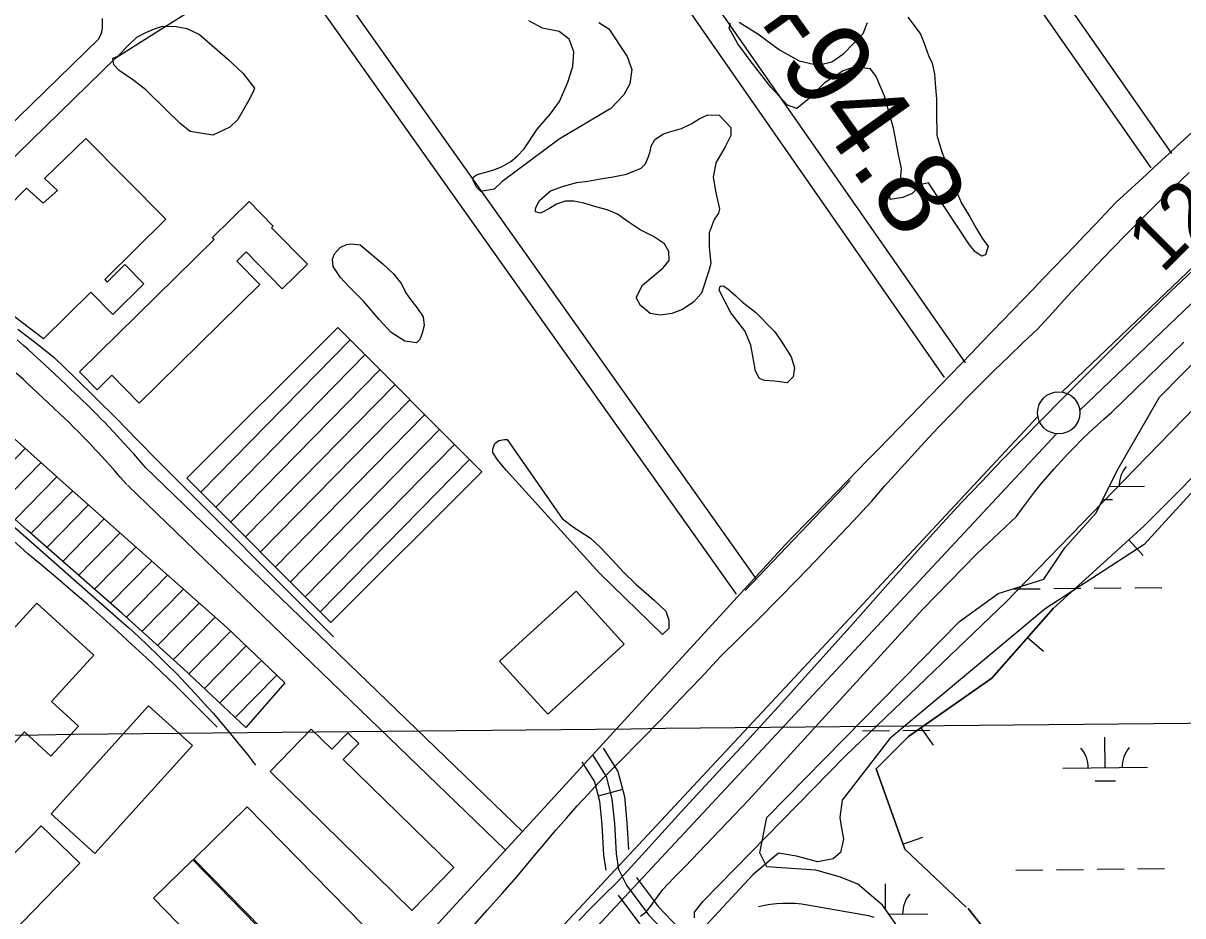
# Model space of a CAD drawing. Extents: x 3625074 to 3663148, y 511451 to 537151.
# Drawn here: x 3648096 to 3649468, y 528954 to 530010 of the extents above; entities that cross this region are included whole.
import ezdxf

# ---------------------------------------------------------------- set-up
doc = ezdxf.new("R2010")
doc.units = 0
for name, color, linetype in [('V-BLDG-OTLN', 7, 'Continuous'), ('V-BORW-LINE', 7, 'Continuous'), ('V-GRID-MAJR', 7, 'Continuous'), ('V-LEVE-TOET', 7, 'Continuous'), ('V-RAIL-TRAK', 7, 'Continuous'), ('V-RIVR-RANG', 7, 'Continuous'), ('V-ROAD-CNTR', 7, 'Continuous'), ('V-SITE-VEGE', 7, 'Continuous'), ('V-SURV-IDEN', 7, 'Continuous'), ('V-SURV-LINE', 7, 'Continuous'), ('V-TOPO-MINR', 7, 'Continuous'), ('V-WETL-SWMP', 7, 'Continuous')]:
    doc.layers.add(name, color=color, linetype=linetype)

msp = doc.modelspace()

# ---------------------------------------------------------------- linework, layer by layer
at = {"layer": 'V-BLDG-OTLN'}
for p, q in [((3648306.1, 529455), (3648482.7, 529635.2)), ((3648323.8, 529437.3), (3648500.3, 529617.5)), ((3648341.4, 529419.6), (3648518, 529599.8)), ((3648359.1, 529402), (3648535.7, 529582.1)), ((3648376.8, 529384.3), (3648553.4, 529564.4)), ((3648394.4, 529366.6), (3648571, 529546.7)), ((3648412.1, 529348.9), (3648588.7, 529529.1)), ((3648048.9, 529456.1), (3648098.3, 529506.5)), ((3648429.8, 529331.2), (3648606.4, 529511.4)), ((3648067.6, 529439.5), (3648117, 529489.9)), ((3648447.5, 529313.5), (3648624, 529493.7)), ((3648086.3, 529422.8), (3648135.7, 529473.2)), ((3648105.1, 529406.2), (3648154.5, 529456.6)), ((3648123.9, 529389.7), (3648173.2, 529440)), ((3648142.7, 529373.1), (3648191.9, 529423.4)), ((3648161.5, 529356.6), (3648210.6, 529406.8)), ((3648180.3, 529340.1), (3648229.3, 529390.1)), ((3648199.1, 529323.5), (3648248, 529373.5)), ((3648217.8, 529306.9), (3648266.8, 529356.9)), ((3648236.4, 529290.2), (3648285.5, 529340.3)), ((3648255, 529273.5), (3648304.3, 529323.8)), ((3648273.6, 529256.7), (3648323.1, 529307.2)), ((3648292.1, 529239.9), (3648341.6, 529290.4)), ((3648310.3, 529222.7), (3648359.7, 529273.1)), ((3648328.6, 529205.6), (3648377.8, 529255.9)), ((3648346.8, 529188.5), (3648395.9, 529238.6))]:
    msp.add_line(p, q, dxfattribs=at)
for points in [[(3648170.2, 529873.4), (3648264.6, 529778.2), (3648192.4, 529706.6), (3648195.3, 529703.7), (3648216.2, 529724.4), (3648238.9, 529701.4), (3648202.2, 529665.1), (3648175.8, 529691.8), (3648119.9, 529636.3), (3648077, 529669.1), (3648056.1, 529681.9), (3648019.7, 529702.6), (3648038.1, 529720.3), (3648019.8, 529740), (3648074.8, 529794.2), (3648076.9, 529791.5), (3648100, 529814.7), (3648119.7, 529797.1), (3648136.7, 529811.9), (3648121.3, 529826.2)], [(3648375.9, 529700.7), (3648233.2, 529560.5), (3648201, 529593.3), (3648183.5, 529576.2), (3648162.7, 529597.4), (3648322.1, 529754), (3648319.9, 529756.3), (3648363.3, 529798.9), (3648391.8, 529769.9), (3648389.9, 529768), (3648432.2, 529725), (3648402.5, 529695.8), (3648359.6, 529739.4), (3648348.6, 529728.5)], [(3648359.5, 529176.7), (3648285.6, 529245.9), (3648212.5, 529311.7), (3648100.8, 529409.9), (3648010.9, 529489.9), (3647921, 529569.3), (3647828.2, 529653.4), (3647878.5, 529701.3), (3647967.7, 529622), (3648058.4, 529542), (3648146.9, 529463.3), (3648261.4, 529361.6), (3648336.6, 529295.2), (3648405.6, 529229.4)], [(3648468.1, 529649.8), (3648638.5, 529479.2), (3648460, 529300.9), (3648289.6, 529471.5)], [(3648750.1, 529337.8), (3648807.2, 529275.2), (3648716.6, 529192.5), (3648659.4, 529255.1)], [(3648112.1, 529323.8), (3648179.5, 529262.1), (3648129.4, 529207.3), (3648161.2, 529178.1), (3648128.8, 529142.6), (3648097.4, 529171.3), (3648072.5, 529144.1), (3648004.6, 529206.2)], [(3648128.9, 529074.3), (3648244.2, 529202.2), (3648296.1, 529155.4), (3648180.9, 529027.5)], [(3648388, 529124.6), (3648436.9, 529174.5), (3648461, 529150.9), (3648480, 529170.3), (3648493, 529157.6), (3648474.7, 529138.8), (3648605.6, 529010.7), (3648556, 528960.1)], [(3648297.9, 529020.6), (3648361.1, 529082.6), (3648499.8, 528941.1), (3648473.6, 528915.4), (3648480.1, 528908.8), (3648445, 528874.4), (3648440.2, 528879.3), (3648438.3, 528877.4)], [(3647993.1, 528932.9), (3648117.4, 529060.3), (3648163, 529015.8), (3648038.7, 528888.4)], [(3648296.5, 529019.9), (3648417.7, 528895.5), (3648372.4, 528851.4), (3648365, 528859.1), (3648363.6, 528857.8), (3648250, 528974.5)]]:
    msp.add_lwpolyline(points, close=True, dxfattribs=at)
at = {"layer": 'V-BORW-LINE'}
for p, q in [((3649404.3, 529398.6), (3649421.1, 529380.1)), ((3649284.5, 529283.2), (3649303.3, 529266.7)), ((3649158.2, 529176.3), (3649172.6, 529155.8)), ((3649136.9, 529038.4), (3649160.5, 529046.8))]:
    msp.add_line(p, q, dxfattribs=at)
for points in [[(3649211.8, 528964.1), (3649139, 529032.7), (3649105.4, 529127.6), (3649143.4, 529165.9), (3649242.3, 529235), (3649314.6, 529317.5), (3649422.1, 529414.8), (3649521.6, 529515.1), (3649630.1, 529610.7), (3649718.9, 529693.8), (3649792.8, 529742.3), (3649878.9, 529745.3), (3649955, 529699.2), (3649992.6, 529610.1), (3650032.8, 529502.3), (3650102.9, 529361.7), (3650080.1, 529265.5), (3650011.9, 529241.2), (3649872, 529146.8), (3649758.5, 529055.5), (3649686.3, 528990.9), (3649597.6, 528934.3)], [(3649597.6, 528934.3), (3649686.3, 528990.9), (3649758.5, 529055.5), (3649872, 529146.8), (3650011.9, 529241.2), (3650080.1, 529265.5), (3650102.9, 529361.7), (3650032.8, 529502.3), (3649992.6, 529610.1), (3649955, 529699.2), (3649878.9, 529745.3), (3649792.8, 529742.3), (3649718.9, 529693.8), (3649630.1, 529610.7), (3649521.6, 529515.1), (3649422.1, 529414.8), (3649314.6, 529317.5), (3649242.3, 529235), (3649143.4, 529165.9), (3649105.4, 529127.6), (3649139, 529032.7), (3649211.8, 528964.1)], [(3649249.9, 528917.1), (3649214.2, 528962.5)], [(3649214.2, 528962.5), (3649249.9, 528917.1)]]:
    msp.add_lwpolyline(points, dxfattribs=at)
at = {"layer": 'V-GRID-MAJR'}
msp.add_spline([(3645021.4, 529136.9), (3650299.3, 529190.2), (3655577.2, 529244.4), (3660855.1, 529299.2)], degree=3, dxfattribs=at)
at = {"layer": 'V-LEVE-TOET'}
for points in [[(3649366.3, 529724), (3649384.2, 529742.6), (3649402.1, 529761), (3649420.3, 529779.3), (3649438.5, 529797.5), (3649457, 529815.5), (3649475.5, 529833.3)], [(3648627.5, 528940.5), (3648645.1, 528960.2), (3648662.6, 528980), (3648679.9, 529000), (3648697, 529020.2), (3648713.9, 529040.4), (3648726.3, 529055), (3648738.8, 529069.4), (3648751.5, 529083.7), (3648764.4, 529097.8), (3648776.4, 529110.7), (3648777.4, 529111.8), (3648801.8, 529136.2), (3648826, 529160.7), (3648850, 529185.4), (3648873.9, 529210.3), (3648897.6, 529235.3), (3648921.2, 529260.5), (3648944, 529282.9), (3648966.7, 529305.5), (3648989.3, 529328.3), (3649011.7, 529351.2), (3649033.9, 529374.2), (3649056, 529397.4), (3649078, 529420.7), (3649099.8, 529444.1), (3649115.3, 529462), (3649131, 529479.6), (3649146.9, 529497.2), (3649162.9, 529514.5), (3649179.1, 529531.8), (3649195.4, 529548.9), (3649211.9, 529565.8), (3649228.5, 529582.6), (3649245.4, 529599.2), (3649262.3, 529615.7), (3649279.4, 529632), (3649296.7, 529648.1), (3649313.8, 529667.3), (3649331.2, 529686.4), (3649348.7, 529705.2), (3649366.3, 529724)], [(3648826.3, 528953.4), (3648833.1, 528958.4), (3648836.5, 528962.6), (3648852.7, 528984.9), (3648866.2, 528998.9), (3648879, 529011.5), (3648954.1, 529090.7), (3649045.3, 529190.2), (3649160.2, 529316.2), (3649224.5, 529382.1), (3649271.2, 529426.4), (3649278.3, 529436.1), (3649285.5, 529445.6), (3649292.8, 529455.1), (3649300.3, 529464.4), (3649308, 529473.5), (3649315.9, 529482.6), (3649323.9, 529491.5), (3649332, 529500.2), (3649340.3, 529508.8), (3649348.8, 529517.3), (3649357.4, 529525.6), (3649366.2, 529533.8), (3649375.1, 529541.8), (3649384.1, 529549.6), (3649426.7, 529591.1), (3649469.4, 529632.5)]]:
    msp.add_lwpolyline(points, dxfattribs=at)
at = {"layer": 'V-RAIL-TRAK'}
msp.add_line((3648118.5, 529625.8), (3648132.6, 529614.5), dxfattribs=at)
for points in [[(3648089.8, 529647.8), (3648104.2, 529636.9), (3648118.5, 529625.8)], [(3648325.5, 529176.9), (3648309, 529193.6), (3648292.5, 529210.1), (3648275.7, 529226.5), (3648258.9, 529242.8), (3648241.9, 529258.9), (3648224.7, 529274.9), (3648207.4, 529290.7), (3648190, 529306.3), (3648172.4, 529321.9), (3648154.7, 529337.2), (3648136.9, 529352.4), (3648119, 529367.5), (3648100.9, 529382.3), (3648054.4, 529424.2), (3648007.8, 529465.8), (3647961.1, 529507.3), (3647914.3, 529548.7), (3647867.3, 529589.9), (3647824, 529630.5)], [(3648132.6, 529614.5), (3648157.4, 529590.4), (3648182.1, 529566.2), (3648206.6, 529541.7), (3648230.9, 529517.1), (3648255, 529492.3), (3648463.1, 529283.9)], [(3647952.8, 529530.2), (3648208.6, 529305.3), (3648220.5, 529294.8), (3648232.2, 529284.1), (3648243.8, 529273.3), (3648255.2, 529262.3), (3648266.5, 529251.2), (3648277.7, 529239.9), (3648288.7, 529228.4), (3648299.5, 529216.9), (3648310.2, 529205.1), (3648320.7, 529193.3), (3648331.1, 529181.3), (3648341.3, 529169.1), (3648351.3, 529156.8), (3648361.2, 529144.4), (3648370.9, 529131.8)]]:
    msp.add_lwpolyline(points, dxfattribs=at)
at = {"layer": 'V-ROAD-CNTR'}
for p, q in [((3649007.5, 529398.5), (3649074.6, 529469)), ((3648950.4, 529338.8), (3649007.5, 529398.5)), ((3648805.2, 529103), (3648776.2, 529095.4))]:
    msp.add_line(p, q, dxfattribs=at)
for points in [[(3649455.1, 529855.9), (3649003.5, 530502.6)], [(3649430.5, 529838.7), (3648979, 530485.3)], [(3649210.9, 529607.9), (3648722.8, 530309.1)], [(3649186.3, 529590.8), (3648697.7, 530292.7)], [(3648964.2, 529351.6), (3648425.4, 530112.1)], [(3648205.9, 529969.3), (3648259.7, 530003.2), (3648306.3, 530032.6), (3648400.5, 530095.3)], [(3648939.8, 529334.3), (3648400.5, 530095.3)], [(3648189.4, 530015.7), (3648189.5, 530006.7), (3648189.5, 530005.5), (3648189.4, 530004.3), (3648189.3, 530003.1), (3648189.1, 530001.9), (3648188.8, 530000.7), (3648188.5, 529999.5), (3648188.2, 529998.3), (3648187.8, 529997.1), (3648187.3, 529996), (3648185.1, 529990.9)], [(3648185.1, 529990.9), (3647932.4, 529744.8)], [(3648205.9, 529969.3), (3647954.6, 529724.5)], [(3648753.6, 528948.2), (3648768.5, 528963.4), (3648783.5, 528978.4), (3648796.9, 528991.6), (3648798.6, 528993.4), (3648836.5, 529035.1), (3648874.6, 529076.7), (3648912.9, 529118.1), (3648951.4, 529159.4), (3648993.6, 529205.8), (3649035.6, 529252.4), (3649077.5, 529299.2), (3649119.2, 529346.1), (3649160.8, 529393.2), (3649183.7, 529418.2), (3649206.8, 529443.1), (3649230.1, 529467.8), (3649253.6, 529492.3), (3649277.3, 529516.7), (3649301.1, 529540.9), (3649325.1, 529564.9), (3649350.5, 529590.7), (3649376.1, 529616.4), (3649401.8, 529641.9), (3649427.7, 529667.3), (3649453.7, 529692.5), (3649479.9, 529717.5)], [(3648241.1, 529483.8), (3648233.4, 529492.6), (3648226.7, 529500.2), (3648220.7, 529506.9), (3648215.5, 529512.8), (3648210.8, 529517.8), (3648206.8, 529522.2), (3648203.2, 529526.1), (3648196.9, 529532.8), (3648192.1, 529537.8), (3648188.4, 529541.5), (3648183, 529547.1), (3648177.5, 529552.6), (3648171.2, 529558.7), (3648165.8, 529564), (3648161, 529568.7), (3648152.5, 529576.7), (3648146.2, 529582.7), (3648127.2, 529600.4), (3648121.5, 529605.7), (3648116.6, 529610.3), (3648107.9, 529618.2), (3648101.3, 529624.2), (3648096.3, 529628.6), (3648088.8, 529635.2)], [(3648218.4, 529464.1), (3648210.8, 529472.8), (3648204.2, 529480.4), (3648198.4, 529486.9), (3648193.2, 529492.6), (3648188.7, 529497.6), (3648184.8, 529501.9), (3648181.3, 529505.6), (3648175.1, 529512.1), (3648170.5, 529517), (3648167, 529520.6), (3648161.7, 529526), (3648156.3, 529531.3), (3648150.3, 529537.3), (3648144.9, 529542.5), (3648140.2, 529547), (3648131.9, 529554.9), (3648125.7, 529560.8), (3648106.7, 529578.5), (3648101.1, 529583.7), (3648096.3, 529588.2), (3648087.7, 529596)], [(3648687, 529053.1), (3648240.2, 529484.7)], [(3648666.2, 529031.6), (3648219.3, 529463.2)], [(3648260.2, 528582.4), (3648440.6, 528784.8), (3648997.2, 529392.3)], [(3648769.7, 529144), (3648785.7, 529118.4), (3648792.5, 529092.2), (3648795.5, 529062.8), (3648797.5, 529026.9), (3648800.2, 529008.7), (3648809.7, 528990), (3648835.9, 528955), (3648869.5, 528919.7)], [(3648782.4, 529151.9), (3648799.6, 529124.4), (3648807.4, 529094.9), (3648810.4, 529063.9), (3648812.2, 529032.2)], [(3648757, 529136), (3648771.8, 529112.3), (3648777.7, 529089.5), (3648780.5, 529061.6), (3648782.5, 529025.4), (3648785.2, 529007.8)], [(3648821.6, 528999.6), (3648822.5, 528997.9), (3648847.4, 528964.7), (3648880.3, 528930.1), (3648904.1, 528905.3)], [(3648799.8, 528978.2), (3648824.4, 528945.3), (3648858.6, 528909.4), (3648888.8, 528877.8), (3648926.2, 528830.9), (3648939.6, 528814.1)]]:
    msp.add_lwpolyline(points, dxfattribs=at)
for centre, radius, start, end in [((3621691.4, 559883.7), 40894.1, 312.63312, 313.18067), ((3617263.7, 560452.9), 44404.7, 315.61383, 316.34129)]:
    msp.add_arc(centre, radius, start, end, dxfattribs=at)
at = {"layer": 'V-SITE-VEGE'}
for points in [[(3648777.2, 530010.9), (3648788.8, 530003.3), (3648810.5, 529970.6), (3648816.3, 529955.1), (3648813.9, 529938.1), (3648806.7, 529925.1), (3648791.4, 529909.2), (3648730, 529872.7), (3648662.4, 529822.3), (3648653.4, 529813.4), (3648637.3, 529810.8), (3648632.2, 529815.8), (3648628.4, 529824), (3648628.3, 529827.2), (3648629.7, 529828.6), (3648630.6, 529829.5), (3648633.3, 529831), (3648646.1, 529834.4), (3648653, 529836.4), (3648662.1, 529839.8), (3648673, 529846.4), (3648680.3, 529852.5), (3648688.8, 529861.4), (3648704, 529884.6), (3648719.8, 529902.8), (3648730.6, 529917.3), (3648740.3, 529940), (3648746.4, 529958.9), (3648747.5, 529975.9), (3648742.1, 529991), (3648730, 530000), (3648710.6, 530004.2), (3648694.4, 530012.7)], [(3648980.8, 529934.1), (3648956.3, 529965.9), (3648941.7, 529985.4), (3648931.3, 530004), (3648933, 530010)], [(3648943.1, 530011.1), (3648965.4, 529997.3), (3648991, 529978.4), (3649014.2, 529965.5), (3649036.4, 529960.4), (3649052.8, 529964.4), (3649066.9, 529974.3), (3649077.7, 529985), (3649089.9, 529997.7), (3649095.2, 530010.6)], [(3649142.9, 530017), (3649157.5, 529997.9), (3649161.3, 529988.4), (3649167.1, 529971.9), (3649171.4, 529962.8), (3649174.4, 529950), (3649175.1, 529939), (3649176.3, 529924.3), (3649176.8, 529920.6), (3649176.6, 529904.5), (3649177.1, 529877.4), (3649182.5, 529859.1), (3649194.1, 529828.1), (3649200.3, 529810.7), (3649206.1, 529797), (3649216, 529780.7), (3649223.6, 529767.5)], [(3649223.6, 529767.5), (3649230.7, 529755.7), (3649237.8, 529745.7), (3649234.8, 529736), (3649230.2, 529734.1), (3649222.3, 529739.4), (3649215.7, 529747.6), (3649167.1, 529821.2), (3649158.8, 529819.2), (3649148, 529808.4), (3649137, 529803.6), (3649121.9, 529801.5), (3649121.4, 529806.1), (3649124.5, 529810.3), (3649133.1, 529816), (3649135.1, 529838.1), (3649131.5, 529854.5), (3649125.9, 529885.7), (3649115.1, 529923.7), (3649105.1, 529946.9), (3649098.5, 529956), (3649079.6, 529958.4), (3649066.4, 529953.6), (3649043.6, 529938.9), (3649026, 529920.7), (3649011.5, 529908.9), (3649000.4, 529912.9), (3648980.8, 529934.1)], [(3648890.3, 528951.2), (3648890.2, 528958.1), (3648900.6, 528971.2), (3649068.7, 529142.6), (3649259.2, 529325.4), (3649411.8, 529482.7), (3649597.1, 529673.2), (3649752.1, 529827.8), (3649790, 529859.8), (3649791.8, 529861.5), (3649794.1, 529865.5), (3649795.9, 529867.6), (3649797.4, 529869.9), (3649800.3, 529874.8), (3649801.5, 529876.9), (3649804.1, 529881.3), (3649807.5, 529885.3), (3649810.2, 529889.3), (3649811.8, 529891.4), (3649814.5, 529894.6), (3649817, 529897.9)], [(3649548.4, 529530.8), (3649422.2, 529392.9), (3649305.4, 529317), (3649121.3, 529163.4), (3649065, 529090.4), (3649062.1, 529070.1), (3649063.7, 529059.9), (3649066.7, 529044.3), (3649062.9, 529028.6), (3649054.2, 529021), (3649036.3, 529017.5), (3649010.8, 529024.4), (3648989.5, 529027.7), (3648959.5, 529002.3), (3648903.9, 528942.2)]]:
    msp.add_lwpolyline(points, dxfattribs=at)
for points in [[(3648208, 529970.9), (3648221.1, 529984.5), (3648230.6, 529993.4), (3648241, 529999.1), (3648251.5, 530003.4), (3648260.7, 530006.3), (3648276.8, 530006.2), (3648289.7, 530003.6), (3648304.5, 529996.5), (3648325.5, 529978.5), (3648337.6, 529967.7), (3648355.9, 529951), (3648369.5, 529932.9), (3648368.6, 529930.1), (3648364.7, 529921.8), (3648349.9, 529896.2), (3648340.5, 529886.9), (3648320.4, 529877.3), (3648293.7, 529881.9), (3648281.6, 529891.3), (3648265.2, 529907.6), (3648240.9, 529931.1), (3648226.9, 529942.3), (3648209.7, 529954), (3648203.1, 529960.7), (3648202, 529968.5)], [(3648706.9, 529800.1), (3648720.1, 529811.4), (3648735.1, 529817.2), (3648751.1, 529821.6), (3648764, 529823.2), (3648781.4, 529826.3), (3648794.2, 529828.3), (3648809.8, 529831.4), (3648819.4, 529835.2), (3648827.1, 529838.6), (3648832.5, 529843.7), (3648835.6, 529851.1), (3648837.8, 529858), (3648839.1, 529864.5), (3648843.5, 529872.4), (3648853.5, 529879), (3648861.3, 529881.4), (3648875, 529885.4), (3648887.3, 529891.1), (3648895.9, 529896.8), (3648906, 529901.5), (3648919.3, 529901.3), (3648933.3, 529886.4), (3648933.1, 529877.2), (3648926.4, 529863.8), (3648915.7, 529844.7), (3648912.3, 529827.7), (3648915.4, 529809.3), (3648919.9, 529790.1), (3648918.6, 529785), (3648913.7, 529777.6), (3648907.5, 529761.9), (3648907.8, 529744.9), (3648909.6, 529725.6), (3648907, 529715.9), (3648898.7, 529690.5), (3648889.7, 529680.2), (3648876.1, 529671.2), (3648863.3, 529666.4), (3648850, 529664.3), (3648838, 529666.4), (3648826.3, 529675.8), (3648821.1, 529685.4), (3648828.7, 529699.8), (3648853.1, 529720.4), (3648860.3, 529729.3), (3648860.1, 529739.9), (3648854.9, 529749), (3648841.9, 529757.5), (3648826.1, 529765.5), (3648811.7, 529774.9), (3648799.1, 529783.8), (3648787.1, 529789.1), (3648773.7, 529792.6), (3648759.4, 529796.9), (3648747.4, 529799.4), (3648737.3, 529799.3), (3648727.2, 529795.9), (3648718.1, 529790.2), (3648708.1, 529785), (3648702.1, 529786.7), (3648702.1, 529789), (3648702.5, 529791.8)], [(3648494.6, 529747.6), (3648521.7, 529725.1), (3648534.3, 529713.4), (3648543.7, 529701.6), (3648548.9, 529690.7), (3648554.1, 529682.9), (3648561.6, 529673.4), (3648569.2, 529662.5), (3648570.3, 529652.4), (3648568.2, 529643.2), (3648565.1, 529635.8), (3648561.5, 529631.6), (3648547.7, 529633.7), (3648531.4, 529643.9), (3648517.3, 529659.3), (3648499, 529680.6), (3648481.2, 529698.2), (3648471.4, 529709.1), (3648462.9, 529722.2), (3648461.8, 529730.9), (3648464.5, 529737), (3648471.2, 529744.4), (3648478.5, 529748.2), (3648484.9, 529748.8)], [(3648919.3, 529694), (3648920.6, 529698.7), (3648922, 529698.7), (3648924.3, 529699.2), (3648929.9, 529695.6), (3648939.2, 529687.5), (3648947.1, 529679.8), (3648962.5, 529668.2), (3648985, 529645.1), (3648991.6, 529635.6), (3649004.8, 529615.1), (3649008.7, 529602.3), (3649007.1, 529591.3), (3648999.9, 529584.3), (3648985.1, 529586.3), (3648973.1, 529587), (3648967.1, 529589.7), (3648962.4, 529598.3), (3648959.8, 529613.9), (3648956.8, 529629), (3648950, 529645.9), (3648933.1, 529667.2)], [(3648668.8, 529517.2), (3648733.9, 529423.7), (3648746, 529414.3), (3648767.4, 529400.4), (3648778.6, 529390), (3648793.1, 529374.7), (3648805.8, 529360.7), (3648820.7, 529346.2), (3648842.7, 529327.3), (3648856.2, 529314.2), (3648860.1, 529303.7), (3648859.8, 529293.6), (3648852.6, 529286.6), (3648777.7, 529359.2), (3648667.6, 529480.9), (3648657.2, 529493.1), (3648651.6, 529501.8), (3648651.5, 529505.9), (3648652.8, 529509.6), (3648654.1, 529512.8), (3648658.7, 529516.1), (3648665.5, 529517.2)]]:
    msp.add_lwpolyline(points, close=True, dxfattribs=at)
at = {"layer": 'V-SURV-LINE'}
for points in [[(3649325.4, 529573.6), (3650264.7, 530471)], [(3650285.4, 530449.3), (3649346.1, 529551.9)], [(3648323.4, 528500.8), (3649296.7, 529544.5)], [(3649318.6, 529524.1), (3648345.4, 528480.4)]]:
    msp.add_lwpolyline(points, dxfattribs=at)
msp.add_circle((3649321.3, 529548.9), 25, dxfattribs=at)
at = {"layer": 'V-TOPO-MINR'}
msp.add_lwpolyline([(3648965.9, 528964.8), (3648973.1, 528966.4), (3648980.3, 528967.6), (3648987.5, 528968.3), (3648994.9, 528968.8), (3649002.2, 528968.8), (3649009.5, 528968.5), (3649016.8, 528967.8), (3649024, 528966.7), (3649089.4, 528955.4), (3649096, 528954), (3649102.5, 528952.2)], dxfattribs=at)
at = {"layer": 'V-WETL-SWMP'}
for p, q in [((3649381.2, 529461.7), (3649422.9, 529462.1)), ((3649373.5, 529446.2), (3649385.1, 529446.3)), ((3649267.3, 529340.5), (3649299.3, 529340.8)), ((3649315.3, 529341), (3649347.3, 529341.3)), ((3649363.3, 529341.4), (3649395.3, 529341.8)), ((3649411.3, 529341.9), (3649443.3, 529342.2)), ((3649088.9, 529172.5), (3649120.9, 529172.8)), ((3649136.9, 529173), (3649168.9, 529173.3)), ((3649376.2, 529129), (3649375.9, 529165)), ((3649326.2, 529128.5), (3649426.2, 529129.5)), ((3649364.4, 529113.4), (3649388.4, 529113.6)), ((3649270.6, 529007.8), (3649302.6, 529008.1)), ((3649318.6, 529008.3), (3649350.6, 529008.6)), ((3649366.6, 529008.8), (3649398.6, 529009.1)), ((3649414.6, 529009.3), (3649446.6, 529009.6)), ((3649116.5, 528960.9), (3649116.2, 528991.5)), ((3649120.2, 528955.6), (3649166.5, 528956))]:
    msp.add_line(p, q, dxfattribs=at)
msp.add_lwpolyline([(3649141.8, 528924.7), (3649112.7, 528966.2), (3649083.7, 528991.1), (3649063, 528999.4), (3649033.9, 529007.7), (3648975.9, 529011.8), (3648967.6, 529028.4), (3648975.9, 529069.9), (3649204, 529302.1), (3649249.6, 529335.3), (3649303.5, 529351.9), (3649328.4, 529389.2), (3649365.7, 529430.7), (3649390.6, 529480.5), (3649440.4, 529567.6), (3649743.2, 529874.5)], dxfattribs=at)
for centre, start, end in [((3649428.1, 529462.6), 139.8032, 181.3468), ((3649321, 529128.9), 359.8032, 41.3469), ((3649431.5, 529130), 139.8032, 181.3468), ((3649171.8, 528956.6), 139.8032, 181.3468)]:
    msp.add_arc(centre, 35.2, start, end, dxfattribs=at)

# ---------------------------------------------------------------- texts
at = {"layer": 'V-RIVR-RANG'}
msp.add_text('12.3', height=67, rotation=44.7883, dxfattribs=at).set_placement((3649443.5, 529712.8))
at = {"layer": 'V-SURV-IDEN'}
msp.add_text('480+94.8', height=100, rotation=305.4365, dxfattribs=at).set_placement((3648812.6, 530207.2))

doc.saveas('drawing.dxf')
